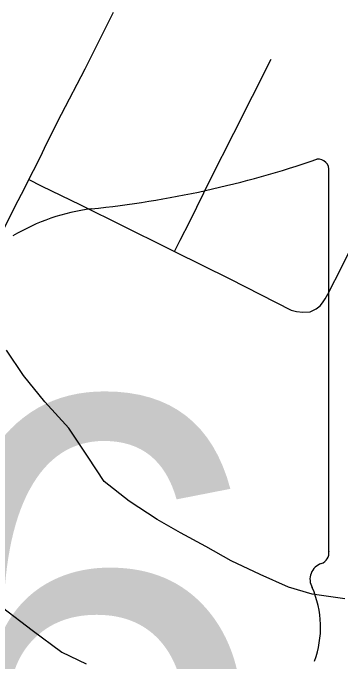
# Model space of a CAD drawing. Extents: x 2.4 to 73.1, y 4.5 to 25.6.
# Drawn here: x 35.8501 to 35.9177, y 22.1062 to 22.2401 of the extents above; entities that cross this region are included whole.
import ezdxf

# ---------------------------------------------------------------- set-up
doc = ezdxf.new("R2010")
doc.units = 0
for name, color, linetype in [('GM_X_City_Street', 7, 'Continuous'), ('GM_X_Major_River', 7, 'Continuous'), ('GM_X_State_Route', 7, 'Continuous'), ('GM_X_State_Shield', 7, 'Continuous')]:
    doc.layers.add(name, color=color, linetype=linetype)

msp = doc.modelspace()

# ---------------------------------------------------------------- linework, layer by layer
at = {"layer": 'GM_X_City_Street'}
for points in [[(35.91155701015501, 22.178369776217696), (35.912768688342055, 22.178947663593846), (35.913592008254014, 22.17958146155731), (35.91407667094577, 22.180212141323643), (35.91462969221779, 22.18102303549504), (35.91520445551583, 22.18202655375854), (35.91814042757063, 22.187814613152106), (35.92211409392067, 22.195886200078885), (35.92828118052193, 22.208782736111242), (35.936887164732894, 22.225450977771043), (35.94524147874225, 22.24134564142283)], [(35.88352079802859, 22.190818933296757), (35.884704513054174, 22.19314284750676), (35.88667113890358, 22.197001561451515), (35.89103006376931, 22.205899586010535), (35.89574625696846, 22.21531334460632), (35.90350717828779, 22.23058038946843)], [(35.85345270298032, 22.2056789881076), (35.85600343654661, 22.20443625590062), (35.864090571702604, 22.2004936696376), (35.88185243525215, 22.191639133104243), (35.88352079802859, 22.190818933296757), (35.894938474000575, 22.18520795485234), (35.907639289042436, 22.178723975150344), (35.90875152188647, 22.178422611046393), (35.91001602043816, 22.178257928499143), (35.91155701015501, 22.178369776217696)]]:
    msp.add_lwpolyline(points, dxfattribs=at)
at = {"layer": 'GM_X_Major_River'}
for points in [[(35.763527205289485, 22.205476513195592), (35.77476110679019, 22.200250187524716), (35.77981508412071, 22.197841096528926), (35.78500069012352, 22.19333920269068), (35.790362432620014, 22.18826439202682), (35.79496091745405, 22.183019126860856), (35.80068534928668, 22.17736477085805), (35.80588231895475, 22.173243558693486), (35.81142209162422, 22.167783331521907), (35.81619008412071, 22.16177386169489), (35.81775731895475, 22.156605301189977), (35.81856697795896, 22.15145852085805), (35.82070712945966, 22.146466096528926), (35.82360580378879, 22.141453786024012), (35.828203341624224, 22.136208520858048), (35.833012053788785, 22.131717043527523), (35.83701584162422, 22.125537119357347), (35.84203383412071, 22.121800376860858), (35.847977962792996, 22.117279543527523), (35.85410769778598, 22.112563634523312), (35.86024122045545, 22.10803806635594), (35.865295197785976, 22.105628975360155)], [(35.91873175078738, 22.119062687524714), (35.91193250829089, 22.119997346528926), (35.90704330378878, 22.121452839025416), (35.901237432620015, 22.124071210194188), (35.895247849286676, 22.126884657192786), (35.890019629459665, 22.12986761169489), (35.88478667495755, 22.132661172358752), (35.87993345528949, 22.135444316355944), (35.87415694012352, 22.139200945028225), (35.86895997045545, 22.14332310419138), (35.865683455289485, 22.14834488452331), (35.861673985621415, 22.154334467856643), (35.85670144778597, 22.159779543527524), (35.85229803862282, 22.165210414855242), (35.84883686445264, 22.170426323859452)]]:
    msp.add_lwpolyline(points, dxfattribs=at)
at = {"layer": 'GM_X_State_Route'}
for points in [[(35.85345270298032, 22.2056789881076), (35.854406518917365, 22.2075399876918), (35.85573003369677, 22.210242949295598), (35.857168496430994, 22.213237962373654), (35.86019146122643, 22.21923729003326), (35.86505367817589, 22.228604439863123), (35.87091941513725, 22.240276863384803)], [(35.8455298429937, 22.190059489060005), (35.84597763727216, 22.190955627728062), (35.84902546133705, 22.19702952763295), (35.851249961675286, 22.201351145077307), (35.851908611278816, 22.20267778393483), (35.85301154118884, 22.20482150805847), (35.85345270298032, 22.2056789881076)]]:
    msp.add_lwpolyline(points, dxfattribs=at)
at = {"layer": 'GM_X_State_Shield'}
for p, q in [((35.91541969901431, 22.128861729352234), (35.91541969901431, 22.207375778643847)), ((35.915400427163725, 22.12888100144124), (35.91541969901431, 22.128861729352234))]:
    msp.add_line(p, q, dxfattribs=at)
for centre, radius, start, end in [((35.84497826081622, 22.408280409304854), 0.20971181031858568, 275.8444694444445, 288.9064527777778), ((35.913226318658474, 22.207701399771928), 0.0022014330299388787, 351.8620861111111, 97.738), ((35.87172757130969, 22.157814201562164), 0.04219079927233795, 97.34618055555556, 120.7688527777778), ((35.913071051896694, 22.128558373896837), 0.0023559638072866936, 289.6038111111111, 7.734130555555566), ((35.914911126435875, 22.123097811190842), 0.0034068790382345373, 107.94398333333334, 210.33696666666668), ((35.89323683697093, 22.11317309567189), 0.02045151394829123, 340.0329638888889, 23.649566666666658)]:
    msp.add_arc(centre, radius, start, end, dxfattribs=at)

# ---------------------------------------------------------------- texts
msp.add_text('66', height=0.09887715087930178, dxfattribs=at).set_placement((35.756313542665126, 22.061567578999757))

doc.saveas('drawing.dxf')
